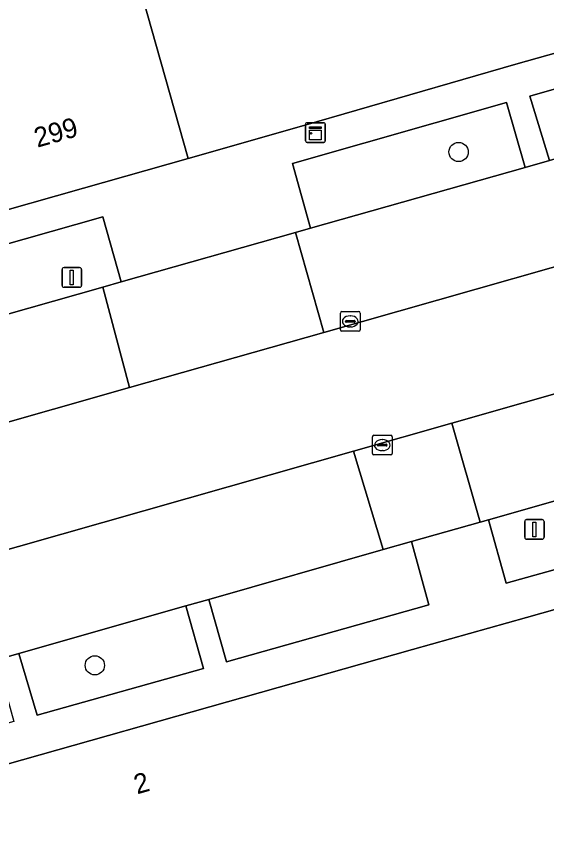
# Model space of a CAD drawing. Extents: x 159680 to 160786, y 387323 to 388340.
# Drawn here: x 159831.15 to 159858.09, y 388088.29 to 388130 of the extents above; entities that cross this region are included whole.
import ezdxf

# ---------------------------------------------------------------- set-up
doc = ezdxf.new("R2010")
doc.units = 0
for name, color, linetype in [('IMGEO_Boom', 7, 'Continuous'), ('IMGEO_Erf', 7, 'Continuous'), ('IMGEO_Groenvoorziening', 7, 'Continuous'), ('IMGEO_Kast', 7, 'Continuous'), ('IMGEO_Kolk', 7, 'Continuous'), ('IMGEO_Lichtmast', 7, 'Continuous'), ('IMGEO_Pand', 7, 'Continuous'), ('IMGEO_Pand_nummerreeks', 7, 'Continuous'), ('IMGEO_Parkeervlak_open', 7, 'Continuous'), ('IMGEO_Rijbaan_lokaal_gesloten', 7, 'Continuous'), ('IMGEO_Voetpad_open', 7, 'Continuous')]:
    doc.layers.add(name, color=color, linetype=linetype)

msp = doc.modelspace()

# ---------------------------------------------------------------- linework, layer by layer
at = {"layer": 'IMGEO_Boom'}
for centre in [(159853.621, 388123.101), (159835.134, 388096.996)]:
    msp.add_circle(centre, 0.489, dxfattribs=at)
at = {"layer": 'IMGEO_Erf'}
msp.add_lwpolyline([(159871.518, 388142.045), (159870.899, 388144.234), (159866.555, 388159.609), (159837.92, 388151.518), (159837.472, 388153.106), (159831.764, 388151.493), (159839.88, 388122.764), (159845.753, 388124.456), (159856.524, 388127.56), (159862.486, 388129.241), (159874.181, 388132.474), (159871.844, 388140.895), (159871.595, 388141.772)], close=True, dxfattribs=at)
at = {"layer": 'IMGEO_Groenvoorziening'}
for points in [[(159858.247, 388122.675), (159864.229, 388124.388), (159864.331, 388124.607), (159863.438, 388127.713), (159857.235, 388125.932)], [(159846.093, 388119.229), (159857.003, 388122.319), (159856.054, 388125.611), (159845.174, 388122.517)], [(159835.533, 388116.227), (159836.471, 388116.493), (159835.536, 388119.807), (159819.649, 388115.289), (159820.599, 388111.991)], [(159862.149, 388106.389), (159855.142, 388104.402), (159856.043, 388101.17), (159863.089, 388103.137)], [(159851.223, 388103.29), (159849.782, 388102.879), (159840.921, 388100.351), (159841.822, 388097.166), (159852.108, 388100.077)], [(159839.764, 388100.021), (159831.272, 388097.596), (159832.2, 388094.465), (159840.648, 388096.841)]]:
    msp.add_lwpolyline(points, close=True, dxfattribs=at)
at = {"layer": 'IMGEO_Kast'}
for p, q in [((159845.843, 388123.664), (159845.843, 388124.505)), ((159845.843, 388124.505), (159845.843, 388123.664)), ((159845.918, 388124.589), (159846.759, 388124.589)), ((159846.759, 388124.589), (159845.918, 388124.589)), ((159846.843, 388124.514), (159846.843, 388123.673)), ((159846.843, 388123.673), (159846.843, 388124.514)), ((159846.768, 388123.589), (159845.927, 388123.589)), ((159845.927, 388123.589), (159846.768, 388123.589))]:
    msp.add_line(p, q, dxfattribs=at)
for points in [[(159846.038, 388124.379), (159846.638, 388124.379), (159846.638, 388124.294), (159846.038, 388124.294), (159846.038, 388124.379)], [(159846.038, 388124.204), (159846.638, 388124.204), (159846.638, 388123.715), (159846.038, 388123.715), (159846.038, 388124.204)]]:
    msp.add_lwpolyline(points, dxfattribs=at)
msp.add_circle((159846.122, 388124.053), 0.0377, dxfattribs=at)
for centre, start, end in [((159845.921, 388124.511), 92.4484, 184.2845), ((159845.921, 388124.511), 92.4484, 184.2845), ((159846.765, 388124.511), 2.4484, 94.2845), ((159846.765, 388124.511), 2.4484, 94.2845), ((159845.921, 388123.667), 182.4484, 274.2845), ((159845.921, 388123.667), 182.4484, 274.2845), ((159846.765, 388123.667), 272.4484, 4.2845), ((159846.765, 388123.667), 272.4484, 4.2845)]:
    msp.add_arc(centre, 0.0779, start, end, dxfattribs=at)
at = {"layer": 'IMGEO_Kolk'}
for p, q in [((159847.614, 388114.06), (159847.614, 388114.912)), ((159847.689, 388114.986), (159848.541, 388114.986)), ((159848.102, 388114.766), (159848.127, 388114.766)), ((159848.615, 388114.912), (159848.615, 388114.06)), ((159847.873, 388114.48), (159847.873, 388114.492)), ((159848.311, 388114.443), (159847.913, 388114.443)), ((159847.916, 388114.529), (159848.314, 388114.529)), ((159848.357, 388114.492), (159848.357, 388114.48)), ((159848.541, 388113.986), (159847.689, 388113.986)), ((159848.125, 388114.206), (159848.1, 388114.206)), ((159849.242, 388107.767), (159849.242, 388108.619)), ((159849.317, 388108.693), (159850.169, 388108.693)), ((159849.73, 388108.473), (159849.755, 388108.473)), ((159850.243, 388108.619), (159850.243, 388107.767)), ((159849.501, 388108.187), (159849.501, 388108.199)), ((159849.939, 388108.15), (159849.541, 388108.15)), ((159849.544, 388108.236), (159849.942, 388108.236)), ((159849.985, 388108.199), (159849.985, 388108.187)), ((159850.169, 388107.693), (159849.317, 388107.693)), ((159849.753, 388107.913), (159849.728, 388107.913))]:
    msp.add_line(p, q, dxfattribs=at)
for points in [[(159847.614, 388114.06), (159847.614, 388114.912)], [(159847.689, 388114.986), (159848.541, 388114.986)], [(159848.615, 388114.912), (159848.615, 388114.06)], [(159848.541, 388113.986), (159847.689, 388113.986)], [(159849.242, 388107.767), (159849.242, 388108.619)], [(159849.317, 388108.693), (159850.169, 388108.693)], [(159850.243, 388108.619), (159850.243, 388107.767)], [(159850.169, 388107.693), (159849.317, 388107.693)]]:
    msp.add_lwpolyline(points, dxfattribs=at)
for centre, radius, start, end in [((159847.691, 388114.91), 0.0765, 91.552, 178.448), ((159847.691, 388114.91), 0.0765, 91.552, 178.448), ((159848.539, 388114.91), 0.0765, 1.552, 88.448), ((159848.539, 388114.91), 0.0765, 1.552, 88.448), ((159847.913, 388114.489), 0.0403, 85.8775, 175.7526), ((159847.91, 388114.479), 0.0366, 178.938, 274.7102), ((159848.314, 388114.486), 0.043, 264.8664, 352.4533), ((159848.318, 388114.491), 0.0386, 1.7309, 96.639), ((159847.691, 388114.062), 0.0765, 181.552, 268.448), ((159847.691, 388114.062), 0.0765, 181.552, 268.448), ((159848.539, 388114.062), 0.0765, 271.552, 358.448), ((159848.539, 388114.062), 0.0765, 271.552, 358.448), ((159849.319, 388108.617), 0.0765, 91.552, 178.448), ((159849.319, 388108.617), 0.0765, 91.552, 178.448), ((159850.167, 388108.617), 0.0765, 1.552, 88.448), ((159850.167, 388108.617), 0.0765, 1.552, 88.448), ((159849.541, 388108.196), 0.0403, 85.8775, 175.7526), ((159849.538, 388108.186), 0.0366, 178.938, 274.7102), ((159849.942, 388108.193), 0.043, 264.8664, 352.4533), ((159849.946, 388108.198), 0.0386, 1.7309, 96.639), ((159849.319, 388107.769), 0.0765, 181.552, 268.448), ((159849.319, 388107.769), 0.0765, 181.552, 268.448), ((159850.167, 388107.769), 0.0765, 271.552, 358.448), ((159850.167, 388107.769), 0.0765, 271.552, 358.448)]:
    msp.add_arc(centre, radius, start, end, dxfattribs=at)
for centre, major_axis, ratio, start_param, end_param in [((159848.101, 388114.486), (-0.387, 0.002), 0.722429, 4.712389, 7.853982), ((159848.126, 388114.486), (-0.39, 0.002), 0.717154, 1.570796, 4.712389), ((159849.729, 388108.193), (-0.387, 0.002), 0.722429, 4.712389, 7.853982), ((159849.754, 388108.193), (-0.39, 0.002), 0.717154, 1.570796, 4.712389)]:
    msp.add_ellipse(centre, major_axis=major_axis, ratio=ratio, start_param=start_param, end_param=end_param, dxfattribs=at)
at = {"layer": 'IMGEO_Lichtmast'}
for p, q in [((159833.467, 388116.319), (159833.467, 388117.119)), ((159833.467, 388117.119), (159833.467, 388116.319)), ((159833.567, 388117.219), (159834.357, 388117.219)), ((159834.357, 388117.219), (159833.567, 388117.219)), ((159834.457, 388117.119), (159834.457, 388116.319)), ((159834.457, 388116.319), (159834.457, 388117.119)), ((159834.357, 388116.219), (159833.567, 388116.219)), ((159833.567, 388116.219), (159834.357, 388116.219)), ((159856.979, 388103.509), (159856.979, 388104.309)), ((159856.979, 388104.309), (159856.979, 388103.509)), ((159857.079, 388104.409), (159857.869, 388104.409)), ((159857.869, 388104.409), (159857.079, 388104.409)), ((159857.969, 388104.309), (159857.969, 388103.509)), ((159857.969, 388103.509), (159857.969, 388104.309)), ((159857.869, 388103.409), (159857.079, 388103.409)), ((159857.079, 388103.409), (159857.869, 388103.409))]:
    msp.add_line(p, q, dxfattribs=at)
for points in [[(159833.887, 388117.094), (159834.037, 388117.094), (159834.037, 388116.344), (159833.887, 388116.344), (159833.887, 388117.094)], [(159857.399, 388104.284), (159857.549, 388104.284), (159857.549, 388103.534), (159857.399, 388103.534), (159857.399, 388104.284)]]:
    msp.add_lwpolyline(points, dxfattribs=at)
for centre, start, end in [((159833.567, 388117.119), 90, 180), ((159833.567, 388117.119), 90, 180), ((159834.357, 388117.119), 0, 90), ((159834.357, 388117.119), 360, 90), ((159833.567, 388116.319), 180, 270), ((159833.567, 388116.319), 180, 270), ((159834.357, 388116.319), 270, 0), ((159834.357, 388116.319), 270, 0), ((159857.079, 388104.309), 90, 180), ((159857.079, 388104.309), 90, 180), ((159857.869, 388104.309), 0, 90), ((159857.869, 388104.309), 360, 90), ((159857.079, 388103.509), 180, 270), ((159857.079, 388103.509), 180, 270), ((159857.869, 388103.509), 270, 0), ((159857.869, 388103.509), 270, 0)]:
    msp.add_arc(centre, 0.1, start, end, dxfattribs=at)
at = {"layer": 'IMGEO_Pand'}
for points in [[(159834.552, 388121.254), (159839.88, 388122.764), (159831.764, 388151.493), (159837.472, 388153.106), (159836.153, 388157.77), (159830.446, 388156.157), (159823.152, 388154.096), (159819.726, 388153.128), (159823.152, 388141.005), (159829.165, 388119.728)], [(159826.288, 388037.576), (159826.427, 388037.077), (159830.392, 388038.185), (159831.254, 388035.102), (159880.352, 388048.965), (159865.52, 388101.823), (159857.079, 388099.437), (159851.272, 388097.795), (159822.036, 388089.531), (159822.118, 388089.243), (159820.107, 388088.675), (159820.025, 388088.963), (159812.417, 388086.813), (159813.44, 388083.195), (159814.344, 388083.45), (159815.465, 388079.487), (159816.607, 388075.445), (159824.701, 388046.808), (159826.078, 388041.936), (159827.236, 388037.841)]]:
    msp.add_lwpolyline(points, close=True, dxfattribs=at)
at = {"layer": 'IMGEO_Parkeervlak_open'}
for points in [[(159864.229, 388124.388), (159858.247, 388122.675), (159857.003, 388122.319), (159846.093, 388119.229), (159845.338, 388119.014), (159846.773, 388113.929), (159866.069, 388119.418)], [(159867.653, 388113.406), (159853.271, 388109.313), (159854.721, 388104.283), (159855.142, 388104.402), (159862.149, 388106.389), (159863.339, 388106.728), (159868.704, 388108.254), (159867.419, 388112.887)], [(159849.782, 388102.879), (159848.286, 388107.894), (159816.406, 388098.822), (159809.123, 388096.793)], [(159809.657, 388096.473), (159810.943, 388091.858), (159819.222, 388094.198), (159820.371, 388094.523), (159830.131, 388097.27), (159831.272, 388097.596), (159839.764, 388100.021), (159840.921, 388100.351), (159849.782, 388102.879)]]:
    msp.add_lwpolyline(points, dxfattribs=at)
msp.add_lwpolyline([(159835.533, 388116.227), (159820.599, 388111.991), (159816.252, 388110.741), (159817.68, 388105.652), (159836.895, 388111.119)], close=True, dxfattribs=at)
at = {"layer": 'IMGEO_Rijbaan_lokaal_gesloten'}
for points in [[(159868.94, 388120.232), (159867.733, 388119.871), (159866.069, 388119.418), (159846.773, 388113.929), (159836.895, 388111.119), (159817.68, 388105.652), (159807.454, 388102.743), (159802.605, 388101.325)], [(159807.72, 388096.406), (159809.038, 388096.769), (159809.123, 388096.793), (159816.406, 388098.822), (159848.286, 388107.894), (159853.271, 388109.313), (159867.653, 388113.406)]]:
    msp.add_lwpolyline(points, dxfattribs=at)
at = {"layer": 'IMGEO_Voetpad_open'}
for points in [[(159862.486, 388129.241), (159856.524, 388127.56), (159845.753, 388124.456), (159839.88, 388122.764), (159834.552, 388121.254), (159829.165, 388119.728), (159820.275, 388117.209), (159805.048, 388112.894), (159800.877, 388111.712), (159798.164, 388110.935), (159797.936, 388110.87), (159795.255, 388110.134), (159794.973, 388110.054), (159792.248, 388109.25), (159792.024, 388109.182), (159789.361, 388108.439), (159789.049, 388108.35), (159786.531, 388107.616), (159779.267, 388105.564), (159781.751, 388096.038), (159784.445, 388086.491)], [(159807.797, 388103.336), (159806.486, 388107.932), (159816.252, 388110.741), (159820.599, 388111.991), (159819.649, 388115.289), (159835.536, 388119.807), (159836.471, 388116.493), (159845.338, 388119.014), (159846.093, 388119.229), (159845.174, 388122.517), (159856.054, 388125.611), (159857.003, 388122.319), (159858.247, 388122.675), (159857.235, 388125.932), (159863.438, 388127.713), (159864.331, 388124.607), (159864.229, 388124.388), (159865.493, 388119.747)], [(159802.971, 388084.127), (159807.548, 388085.434), (159808.449, 388082.258), (159811.63, 388083.14), (159811.749, 388082.703), (159813.44, 388083.195), (159812.417, 388086.813), (159820.025, 388088.963), (159820.107, 388088.675), (159822.118, 388089.243), (159822.036, 388089.531), (159851.272, 388097.795), (159857.079, 388099.437), (159865.52, 388101.823), (159876.836, 388105.022)], [(159863.089, 388103.137), (159856.043, 388101.17), (159855.142, 388104.402), (159854.721, 388104.283), (159851.223, 388103.29), (159852.108, 388100.077), (159841.822, 388097.166), (159840.921, 388100.351), (159839.764, 388100.021), (159840.648, 388096.841), (159832.2, 388094.465), (159831.272, 388097.596), (159830.131, 388097.27), (159831.022, 388094.146), (159821.251, 388091.397), (159820.371, 388094.523), (159819.222, 388094.198), (159820.067, 388091.135), (159811.592, 388088.673), (159810.823, 388091.626), (159810.943, 388091.858), (159809.657, 388096.473)]]:
    msp.add_lwpolyline(points, dxfattribs=at)
for points in [[(159845.338, 388119.014), (159836.471, 388116.493), (159835.533, 388116.227), (159836.895, 388111.119), (159846.773, 388113.929)], [(159853.271, 388109.313), (159848.286, 388107.894), (159849.782, 388102.879), (159851.223, 388103.29), (159854.721, 388104.283)]]:
    msp.add_lwpolyline(points, close=True, dxfattribs=at)

# ---------------------------------------------------------------- texts
at = {"layer": 'IMGEO_Pand_nummerreeks'}
for s, rotation, p in [('299', 15.8422, (159832.209, 388123.316)), ('2', 15.7838, (159837.279, 388090.431))]:
    msp.add_text(s, height=1, rotation=rotation, dxfattribs=at).set_placement(p)

doc.saveas('drawing.dxf')
